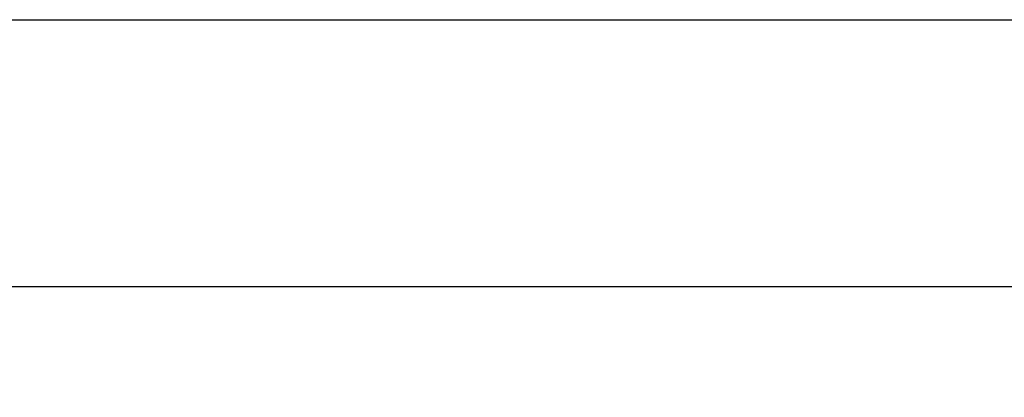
# Model space of a CAD drawing. Header units: millimetres. Extents: x 0 to 4378, y 0 to 2376.
# Tile 425 of 656: x 575 to 860, y 2267 to 2376. Entities that reach past the tile are written whole.
import ezdxf
from ezdxf.enums import TextEntityAlignment as Align

# ---------------------------------------------------------------- set-up
doc = ezdxf.new("R2010")
doc.units = ezdxf.units.MM
doc.header["$LTSCALE"] = 0.2
doc.layers.add('05_Section Line', color=3, linetype='Continuous')
doc.styles.add('Rainbow-5.0 Style', font='malgunsl.ttf')

# ---------------------------------------------------------------- blocks, each defined once
blk = doc.blocks.new('A$C869fea471123')
blk.add_lwpolyline([(0, 594), (841, 594), (841, 0), (0, 0)], close=True)
at = {"layer": '05_Section Line', "linetype": 'Continuous'}
blk.add_lwpolyline([(820.976, 20.024), (820.976, 574.683), (20.024, 574.683), (20.024, 20.024)], close=True, dxfattribs=at)
at = {"linetype": 'Continuous', "style": 'Rainbow-5.0 Style'}
for tag, p in [('PART_NAME', (743.885, 109.38)), ('DRAWING_NO', (729.868, 91.859)), ('REV', (803.455, 91.859)), ('제도', (768.414, 74.199)), ('DATE_1', (803.455, 74.199)), ('SCALE', (680.81, 69.082)), ('MATERIAL', (722.86, 69.082)), ('검도', (768.414, 60.182)), ('DATE_2', (803.455, 60.182)), ('승인', (768.414, 46.165)), ('DATE_3', (803.455, 46.165)), ('REFERENCE', (722.86, 41.049)), ('PAGE', (768.414, 32.288))]:
    blk.add_attdef(tag, text='', height=5.006, dxfattribs=at).set_placement(p, align=Align.MIDDLE_CENTER)

msp = doc.modelspace()

# ---------------------------------------------------------------- block references
at = {"xscale": 4, "yscale": 4, "zscale": 4}
msp.add_blockref('A$C869fea471123', (0, 0), dxfattribs=at)

doc.saveas('drawing.dxf')
